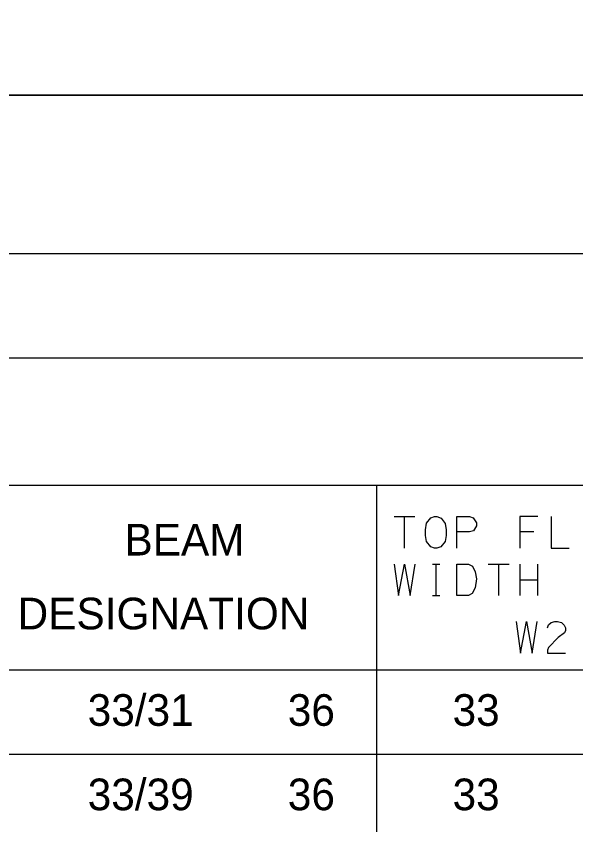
# Model space of a CAD drawing. Extents: x 635698 to 639877, y 296617 to 300175.
# Drawn here: x 638855 to 638908, y 298782.6 to 298859.3 of the extents above; entities that cross this region are included whole.
import ezdxf

# ---------------------------------------------------------------- set-up
doc = ezdxf.new("R2010")
doc.units = 0
for name, color, linetype in [('1', 7, 'Continuous'), ('2', 7, 'Continuous'), ('PLT-BNDY', 7, 'Continuous')]:
    doc.layers.add(name, color=color, linetype=linetype)

msp = doc.modelspace()

# ---------------------------------------------------------------- linework, layer by layer
at = {"layer": '1'}
for points in [[(638890.805, 298811.869), (638892.789, 298811.869)], [(638891.797, 298808.869), (638891.797, 298811.869)], [(638891.797, 298808.869), (638891.797, 298811.869)], [(638894.632, 298811.869), (638894.868, 298811.869), (638895.27, 298811.703), (638895.647, 298811.207), (638895.742, 298810.616), (638895.742, 298810.073), (638895.647, 298809.483), (638895.246, 298808.987), (638894.868, 298808.869), (638894.632, 298808.869), (638894.278, 298808.987), (638893.876, 298809.483), (638893.781, 298810.073), (638893.781, 298810.616), (638893.876, 298811.231), (638894.278, 298811.727), (638894.632, 298811.869)], [(638896.758, 298808.869), (638896.758, 298811.869), (638897.963, 298811.869), (638898.317, 298811.75), (638898.624, 298811.278), (638898.624, 298810.995), (638898.341, 298810.522), (638897.963, 298810.404), (638896.758, 298810.404)], [(638904.436, 298811.869), (638902.711, 298811.869), (638902.711, 298808.869)], [(638905.688, 298811.869), (638905.688, 298808.869), (638907.388, 298808.869)], [(638904.037, 298810.404), (638902.711, 298810.404)], [(638890.805, 298807.365), (638891.23, 298804.365), (638891.797, 298807.365), (638892.34, 298804.365), (638892.813, 298807.365)], [(638894.443, 298807.365), (638895.151, 298807.365)], [(638894.797, 298804.365), (638894.797, 298807.365)], [(638896.758, 298807.365), (638897.845, 298807.365), (638898.246, 298807.153), (638898.506, 298806.633), (638898.624, 298805.948), (638898.482, 298805.098), (638898.222, 298804.578), (638897.845, 298804.365), (638896.758, 298804.365), (638896.758, 298807.365)], [(638899.735, 298807.365), (638901.719, 298807.365)], [(638900.727, 298804.365), (638900.727, 298807.365)], [(638900.727, 298804.365), (638900.727, 298807.365)], [(638902.711, 298807.365), (638902.711, 298804.365)], [(638904.412, 298807.365), (638904.412, 298804.365)], [(638902.711, 298805.854), (638904.412, 298805.854)], [(638894.443, 298804.365), (638895.151, 298804.365)], [(638902.362, 298801.924), (638902.787, 298798.924), (638903.354, 298801.924), (638903.898, 298798.924), (638904.37, 298801.924)], [(638905.339, 298801.31), (638905.433, 298801.593), (638905.693, 298801.83), (638906.047, 298801.924), (638906.307, 298801.924), (638906.662, 298801.83), (638906.922, 298801.57), (638907.039, 298801.31), (638907.039, 298801.05), (638906.945, 298800.838), (638906.355, 298800.389), (638905.433, 298799.444), (638905.339, 298799.208), (638905.339, 298798.924), (638907.039, 298798.924)]]:
    msp.add_lwpolyline(points, dxfattribs=at)
at = {"layer": '2'}
for p, q in [((638842.298, 298836.804), (639628.298, 298836.804)), ((639405.108, 298826.885), (638853.272, 298826.885)), ((639405.108, 298814.795), (638853.272, 298814.795)), ((638889.147, 298814.795), (638889.147, 298581.295)), ((639405.108, 298797.295), (638853.272, 298797.295)), ((639405.108, 298789.295), (638853.272, 298789.295))]:
    msp.add_line(p, q, dxfattribs=at)
at = {"layer": 'PLT-BNDY'}
for points in [[(638802.298, 299445.804), (639643.298, 299445.804), (639643.298, 298851.804), (638802.298, 298851.804)], [(638802.298, 298851.804), (639643.298, 298851.804), (639643.298, 298257.804), (638802.298, 298257.804)]]:
    msp.add_lwpolyline(points, close=True, dxfattribs=at)

# ---------------------------------------------------------------- texts
at = {"layer": '1'}
for s, p in [(' 33/31        36          33         31    4.5   1  ', (638860.672, 298792.022)), (' 33/39        36          33         39    4.5   1  ', (638860.672, 298784.022))]:
    msp.add_text(s, height=3, dxfattribs=at).set_placement(p)
at = {"layer": '2'}
for s, p in [('BEAM', (638865.272, 298808.17)), ('DESIGNATION', (638855.147, 298801.17))]:
    msp.add_text(s, height=3, dxfattribs=at).set_placement(p)

doc.saveas('drawing.dxf')
